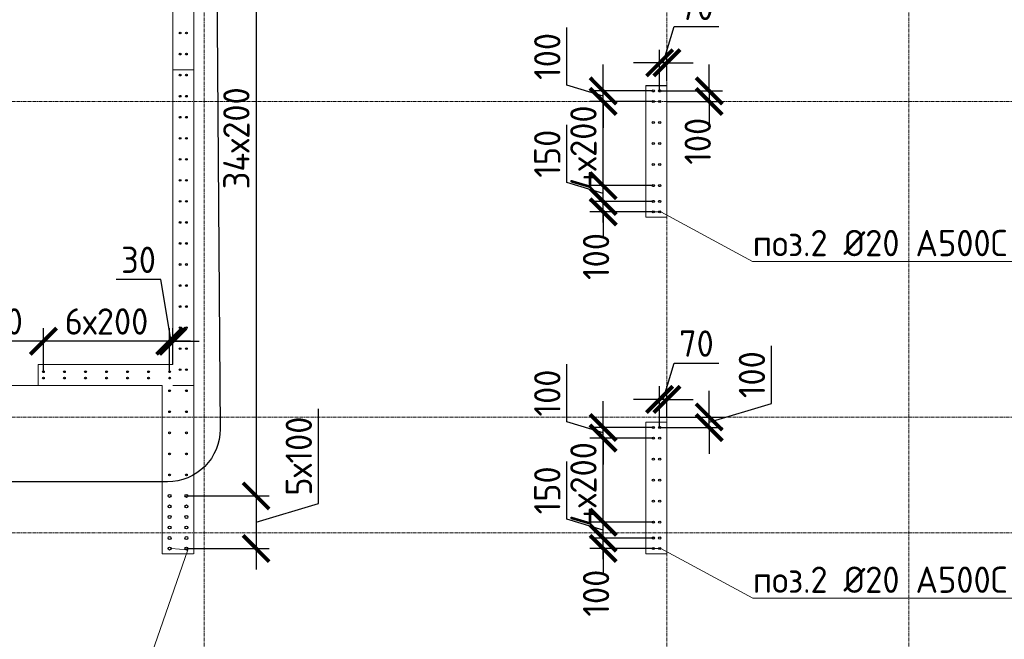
# Model space of a CAD drawing. Header units: millimetres. Extents: x 376598 to 1249954, y -318491 to -22134.
# Tile 418 of 444: x 1221339 to 1230703, y -225300 to -219410. Entities that reach past the tile are written whole.
import ezdxf
from ezdxf import colors
from ezdxf.entities.mleader import LeaderData, LeaderLine
from ezdxf.math import Vec2, Vec3

# ---------------------------------------------------------------- set-up
doc = ezdxf.new("R2010")
doc.units = ezdxf.units.MM
for name, pattern in [('01 Штриховая _4 мм_', [6, 3.5, -2.5]), ('______5', [1100, 800, -100, 100, -100]), ('HIDDEN2', [4.7625, 3.175, -1.5875]), ('осевая', [50.8, 31.75, -6.35, 6.35, -6.35])]:
    doc.linetypes.add(name, pattern=pattern)
for name, color, linetype, lineweight in [('1 Стены', 3, 'Continuous', 30), ('Оси', 40, '______5', 18), ('подоснова', 151, 'Continuous', 5), ('размер', 1, 'Continuous', 25), ('РАЗМЕРЫ', 1, 'Continuous', 9), ('СТЕНЫ', 3, 'Continuous', 30)]:
    doc.layers.add(name, color=color, linetype=linetype, lineweight=lineweight)
doc.styles.add('GOST-2.304_Type-B', font='GOST_Common.ttf')
doc.dimstyles.new('СПДС', dxfattribs={"dimscale": 100, "dimtxt": 2.5, "dimasz": 2.5, "dimexe": 1.25, "dimexo": 0, "dimtad": 1, "dimdec": 0, "dimtxsty": 'GOST-2.304_Type-B', "dimblk": 'ARCHTICK', "dimcen": 2.5, "dimdle": 2, "dimadec": 0, "dimazin": 2, "dimtfac": 0.75, "dimtdec": 0, "dimtmove": 1, "dimatfit": 3, "dimfxl": 1, "dimtolj": 1, "dimarcsym": 1})

# ---------------------------------------------------------------- blocks, each defined once
blk = doc.blocks.new('оси 2.2-2.3')
at = {"layer": 'Оси', "color": 16, "linetype": 'осевая', "lineweight": 0, "transparency": 33554687}
for p, q in [((501554.9, -104267.9), (501554.9, -134893.5)), ((505954.9, -104267.9), (505954.9, -134893.5)), ((508254.9, -104267.9), (508254.9, -134893.5)), ((468076.3, -113595.4), (524372.9, -113595.4)), ((468076.3, -116595.4), (524372.9, -116595.4)), ((468076.3, -117695.4), (524372.9, -117695.4))]:
    blk.add_line(p, q, dxfattribs=at)
blk = doc.blocks.new('стены тп')
at = {"layer": '1 Стены', "color": 252, "linetype": 'HIDDEN2', "lineweight": 0, "true_color": 0x939598}
for p, q in [((889590.4, -196913.8), (889590.4, -187525.6)), ((889390.4, -191475.6), (889390.4, -197125.6)), ((894090.5, -194475.6), (893890.5, -194475.6)), ((893890.5, -194475.6), (893890.5, -195725.6)), ((894090.5, -194595.6), (894090.5, -194475.6)), ((894090.5, -195725.6), (894090.5, -194595.6)), ((893890.5, -195725.6), (894010.5, -195725.6)), ((894010.5, -195725.6), (894090.5, -195725.6)), ((889590.4, -197325.6), (889590.4, -196913.8)), ((888110.6, -197325.6), (888110.6, -197125.6)), ((889390.4, -197125.6), (888110.6, -197125.6)), ((888110.6, -197325.6), (889290.4, -197325.6)), ((889290.4, -197325.6), (889290.4, -198925.6)), ((889390.6, -197325.6), (889390.4, -197325.6)), ((889390.4, -197325.6), (889590.4, -197325.6)), ((889590.4, -197325.6), (889390.6, -197325.6)), ((889590.4, -198925.6), (889590.4, -197325.6)), ((893890.6, -197675.6), (893890.6, -198925.6)), ((894090.6, -197675.6), (893890.6, -197675.6)), ((894090.6, -198925.6), (894090.6, -197675.6)), ((889290.4, -198925.6), (889590.4, -198925.6)), ((893890.6, -198925.6), (894090.6, -198925.6))]:
    blk.add_line(p, q, dxfattribs=at)
blk = doc.blocks.new('_ArchTick')
at = {"color": 0, "linetype": 'ByBlock', "const_width": 0.15}
blk.add_lwpolyline([(-0.5, -0.5), (0.5, 0.5)], dxfattribs=at)
blk = doc.blocks.new('*D3025')
at = {"layer": 'DEFPOINTS', "color": 0, "lineweight": 0, "transparency": 16777216}
for p in [(1227425.3, -219820), (1227494.8, -219998.9), (1227425.3, -220087.2, -360)]:
    blk.add_point(p, dxfattribs=at)
at = {"layer": 'РАЗМЕРЫ', "color": 0, "lineweight": -2, "transparency": 16777216}
for p, q in [((1227460.1, -219820), (1227563.2, -219476.2)), ((1227563.2, -219476.2), (1227987, -219476.2)), ((1227425.3, -220087.2), (1227425.3, -219695)), ((1227494.8, -219998.9), (1227494.8, -219695)), ((1227425.3, -219820), (1227175.3, -219820)), ((1227494.8, -219820), (1227425.3, -219820)), ((1227494.8, -219820), (1227425.3, -219820)), ((1227494.8, -219820), (1227744.8, -219820))]:
    blk.add_line(p, q, dxfattribs=at)
at = {"layer": 'РАЗМЕРЫ', "color": 0, "lineweight": -2, "transparency": 16777216, "xscale": 250, "yscale": 250, "zscale": 250}
blk.add_blockref('_ArchTick', (1227425.3, -219820), dxfattribs=at)
at = {"layer": 'РАЗМЕРЫ', "color": 0, "lineweight": -2, "transparency": 16777216, "xscale": 250, "yscale": 250, "zscale": 250, "rotation": 180}
blk.add_blockref('_ArchTick', (1227494.8, -219820), dxfattribs=at)
at = {"layer": 'РАЗМЕРЫ', "color": 0, "lineweight": 0, "transparency": 16777216, "insert": (1227775.1, -219288.7), "char_height": 250, "attachment_point": 5, "style": 'GOST-2.304_Type-B'}
blk.add_mtext('\\A1;70', dxfattribs=at)
blk = doc.blocks.new('_None')
blk = doc.blocks.new('*D3026')
at = {"layer": 'DEFPOINTS', "color": 0, "lineweight": 0, "transparency": 16777216}
for p in [(1227425.3, -220087.2), (1227494.8, -220187.2), (1227896.5, -220187.2)]:
    blk.add_point(p, dxfattribs=at)
at = {"layer": 'РАЗМЕРЫ', "color": 0, "lineweight": -2, "transparency": 16777216}
for p, q in [((1227896.5, -220087.2), (1227896.5, -219837.2)), ((1227425.3, -220087.2), (1228021.5, -220087.2)), ((1227896.5, -220087.2), (1227896.5, -220187.2)), ((1227494.8, -220187.2), (1228021.5, -220187.2)), ((1227896.5, -220187.2), (1227896.5, -220437.2))]:
    blk.add_line(p, q, dxfattribs=at)
at = {"layer": 'РАЗМЕРЫ', "color": 0, "lineweight": -2, "transparency": 16777216, "xscale": 250, "yscale": 250, "zscale": 250}
for p, rotation in [((1227896.5, -220087.2), 270), ((1227896.5, -220187.2), 90)]:
    blk.add_blockref('_ArchTick', p, dxfattribs=dict(at, rotation=rotation))
at = {"layer": 'РАЗМЕРЫ', "color": 0, "lineweight": 0, "transparency": 16777216, "insert": (1227787.6, -220565.7), "char_height": 250, "attachment_point": 5, "rotation": 90, "style": 'GOST-2.304_Type-B'}
blk.add_mtext('\\A1;100', dxfattribs=at)
blk = doc.blocks.new('*D3027')
at = {"layer": 'DEFPOINTS', "color": 0, "lineweight": 0, "transparency": 16777216}
for p in [(1227425.2, -223187.2, -360), (1227896.4, -223187.2), (1227425.2, -223287.2, -360)]:
    blk.add_point(p, dxfattribs=at)
at = {"layer": 'РАЗМЕРЫ', "color": 0, "lineweight": -2, "transparency": 16777216}
for p, q in [((1228490.1, -223059.1), (1228490.1, -222509.1)), ((1227896.4, -223187.2), (1227896.4, -222937.2)), ((1227896.4, -223237.2), (1228490.1, -223059.1)), ((1227425.2, -223187.2), (1228021.4, -223187.2)), ((1227896.4, -223287.2), (1227896.4, -223187.2)), ((1227896.4, -223287.2), (1227896.4, -223187.2)), ((1227425.2, -223287.2), (1228021.4, -223287.2)), ((1227896.4, -223287.2), (1227896.4, -223537.2))]:
    blk.add_line(p, q, dxfattribs=at)
at = {"layer": 'РАЗМЕРЫ', "color": 0, "lineweight": -2, "transparency": 16777216, "xscale": 250, "yscale": 250, "zscale": 250}
for p, rotation in [((1227896.4, -223187.2), 270), ((1227896.4, -223287.2), 90)]:
    blk.add_blockref('_ArchTick', p, dxfattribs=dict(at, rotation=rotation))
at = {"layer": 'РАЗМЕРЫ', "color": 0, "lineweight": 0, "transparency": 16777216, "insert": (1228302.6, -222784.1), "char_height": 250, "attachment_point": 5, "rotation": 90, "style": 'GOST-2.304_Type-B'}
blk.add_mtext('\\A1;100', dxfattribs=at)
blk = doc.blocks.new('*D3028')
at = {"layer": 'DEFPOINTS', "color": 0, "lineweight": 0, "transparency": 16777216}
for p in [(1227425.2, -223020), (1227494.7, -223198.9), (1227425.2, -223287.2, -360)]:
    blk.add_point(p, dxfattribs=at)
at = {"layer": 'РАЗМЕРЫ', "color": 0, "lineweight": -2, "transparency": 16777216}
for p, q in [((1227460, -223020), (1227563.1, -222676.2)), ((1227563.1, -222676.2), (1227986.9, -222676.2)), ((1227425.2, -223287.2), (1227425.2, -222895)), ((1227494.7, -223198.9), (1227494.7, -222895)), ((1227425.2, -223020), (1227175.2, -223020)), ((1227494.7, -223020), (1227425.2, -223020)), ((1227494.7, -223020), (1227425.2, -223020)), ((1227494.7, -223020), (1227744.7, -223020))]:
    blk.add_line(p, q, dxfattribs=at)
at = {"layer": 'РАЗМЕРЫ', "color": 0, "lineweight": -2, "transparency": 16777216, "xscale": 250, "yscale": 250, "zscale": 250}
blk.add_blockref('_ArchTick', (1227425.2, -223020), dxfattribs=at)
at = {"layer": 'РАЗМЕРЫ', "color": 0, "lineweight": -2, "transparency": 16777216, "xscale": 250, "yscale": 250, "zscale": 250, "rotation": 180}
blk.add_blockref('_ArchTick', (1227494.7, -223020), dxfattribs=at)
at = {"layer": 'РАЗМЕРЫ', "color": 0, "lineweight": 0, "transparency": 16777216, "insert": (1227775, -222488.7), "char_height": 250, "attachment_point": 5, "style": 'GOST-2.304_Type-B'}
blk.add_mtext('\\A1;70', dxfattribs=at)
blk = doc.blocks.new('*D3051')
at = {"layer": 'DEFPOINTS', "color": 0, "lineweight": 0, "transparency": 16777216}
for p in [(1222975.1, -217137.2), (1222925.3, -223937.2, -360), (1223587.4, -223937.2)]:
    blk.add_point(p, dxfattribs=at)
at = {"layer": 'РАЗМЕРЫ', "color": 0, "lineweight": -2, "transparency": 16777216}
for p, q in [((1223587.4, -216937.2), (1223587.4, -224137.2)), ((1222975.1, -217137.2), (1223712.4, -217137.2)), ((1222925.3, -223937.2), (1223712.4, -223937.2))]:
    blk.add_line(p, q, dxfattribs=at)
at = {"layer": 'РАЗМЕРЫ', "color": 0, "lineweight": -2, "transparency": 16777216, "xscale": 250, "yscale": 250, "zscale": 250}
for p, rotation in [((1223587.4, -217137.2), 90), ((1223587.4, -223937.2), 270)]:
    blk.add_blockref('_ArchTick', p, dxfattribs=dict(at, rotation=rotation))
at = {"layer": 'РАЗМЕРЫ', "color": 0, "lineweight": 0, "transparency": 16777216, "insert": (1223399.9, -220537.2), "char_height": 250, "attachment_point": 5, "rotation": 90, "style": 'GOST-2.304_Type-B'}
blk.add_mtext('\\A1;34х200', dxfattribs=at)
blk = doc.blocks.new('*D3052')
at = {"layer": 'DEFPOINTS', "color": 0, "lineweight": 0, "transparency": 16777216}
for p in [(1222925.3, -223937.2, -360), (1222925.3, -224437.2, -360), (1223587.4, -224437.2)]:
    blk.add_point(p, dxfattribs=at)
at = {"layer": 'РАЗМЕРЫ', "color": 0, "lineweight": -2, "transparency": 16777216}
for p, q in [((1224181.1, -224009), (1224181.1, -223109)), ((1223587.4, -223737.2), (1223587.4, -224637.2)), ((1222925.3, -223937.2), (1223712.4, -223937.2)), ((1223587.4, -224187.2), (1224181.1, -224009)), ((1222925.3, -224437.2), (1223712.4, -224437.2))]:
    blk.add_line(p, q, dxfattribs=at)
at = {"layer": 'РАЗМЕРЫ', "color": 0, "lineweight": -2, "transparency": 16777216, "xscale": 250, "yscale": 250, "zscale": 250}
for p, rotation in [((1223587.4, -223937.2), 90), ((1223587.4, -224437.2), 270)]:
    blk.add_blockref('_ArchTick', p, dxfattribs=dict(at, rotation=rotation))
at = {"layer": 'РАЗМЕРЫ', "color": 0, "lineweight": 0, "transparency": 16777216, "insert": (1223993.6, -223559), "char_height": 250, "attachment_point": 5, "rotation": 90, "style": 'GOST-2.304_Type-B'}
blk.add_mtext('\\A1;5х100', dxfattribs=at)
blk = doc.blocks.new('*D3319')
at = {"layer": 'DEFPOINTS', "color": 0, "lineweight": 0, "transparency": 16777216}
for p in [(1222765, -222466.1), (1222795, -222687.2, -360), (1222765, -222764.8, -560)]:
    blk.add_point(p, dxfattribs=at)
at = {"layer": 'РАЗМЕРЫ', "color": 0, "lineweight": -2, "transparency": 16777216}
for p, q in [((1222682.2, -221880.4), (1222257.2, -221880.4)), ((1222780, -222466.1), (1222682.2, -221880.4)), ((1222765, -222764.8), (1222765, -222341.1)), ((1222795, -222687.2), (1222795, -222341.1)), ((1222765, -222466.1), (1222515, -222466.1)), ((1222795, -222466.1), (1222765, -222466.1)), ((1222795, -222466.1), (1222765, -222466.1)), ((1222795, -222466.1), (1223045, -222466.1))]:
    blk.add_line(p, q, dxfattribs=at)
at = {"layer": 'РАЗМЕРЫ', "color": 0, "lineweight": -2, "transparency": 16777216, "xscale": 250, "yscale": 250, "zscale": 250}
blk.add_blockref('_ArchTick', (1222765, -222466.1), dxfattribs=at)
at = {"layer": 'РАЗМЕРЫ', "color": 0, "lineweight": -2, "transparency": 16777216, "xscale": 250, "yscale": 250, "zscale": 250, "rotation": 180}
blk.add_blockref('_ArchTick', (1222795, -222466.1), dxfattribs=at)
at = {"layer": 'РАЗМЕРЫ', "color": 0, "lineweight": 0, "transparency": 16777216, "insert": (1222469.7, -221692.9), "char_height": 250, "attachment_point": 5, "style": 'GOST-2.304_Type-B'}
blk.add_mtext('\\A1;30', dxfattribs=at)
blk = doc.blocks.new('*D3320')
at = {"layer": 'DEFPOINTS', "color": 0, "lineweight": 0, "transparency": 16777216}
for p in [(1221565, -222466.1), (1221565, -222756.8, -360), (1222765, -222764.8, -560)]:
    blk.add_point(p, dxfattribs=at)
at = {"layer": 'РАЗМЕРЫ', "color": 0, "lineweight": -2, "transparency": 16777216}
for p, q in [((1221565, -222756.8), (1221565, -222341.1)), ((1222765, -222764.8), (1222765, -222341.1)), ((1222965, -222466.1), (1221365, -222466.1))]:
    blk.add_line(p, q, dxfattribs=at)
at = {"layer": 'РАЗМЕРЫ', "color": 0, "lineweight": -2, "transparency": 16777216, "xscale": 250, "yscale": 250, "zscale": 250, "rotation": 180}
blk.add_blockref('_ArchTick', (1221565, -222466.1), dxfattribs=at)
at = {"layer": 'РАЗМЕРЫ', "color": 0, "lineweight": -2, "transparency": 16777216, "xscale": 250, "yscale": 250, "zscale": 250}
blk.add_blockref('_ArchTick', (1222765, -222466.1), dxfattribs=at)
at = {"layer": 'РАЗМЕРЫ', "color": 0, "lineweight": 0, "transparency": 16777216, "insert": (1222165, -222278.6), "char_height": 250, "attachment_point": 5, "style": 'GOST-2.304_Type-B'}
blk.add_mtext('\\A1;6х200', dxfattribs=at)
blk = doc.blocks.new('*D3321')
at = {"layer": 'DEFPOINTS', "color": 0, "lineweight": 0, "transparency": 16777216}
for p in [(1220565, -222466.1), (1221565, -222619.5), (1220565, -222756.8, -360)]:
    blk.add_point(p, dxfattribs=at)
at = {"layer": 'РАЗМЕРЫ', "color": 0, "lineweight": -2, "transparency": 16777216}
for p, q in [((1220565, -222756.8), (1220565, -222341.1)), ((1221565, -222619.5), (1221565, -222341.1)), ((1221765, -222466.1), (1220365, -222466.1))]:
    blk.add_line(p, q, dxfattribs=at)
at = {"layer": 'РАЗМЕРЫ', "color": 0, "lineweight": -2, "transparency": 16777216, "xscale": 250, "yscale": 250, "zscale": 250, "rotation": 180}
blk.add_blockref('_ArchTick', (1220565, -222466.1), dxfattribs=at)
at = {"layer": 'РАЗМЕРЫ', "color": 0, "lineweight": -2, "transparency": 16777216, "xscale": 250, "yscale": 250, "zscale": 250}
blk.add_blockref('_ArchTick', (1221565, -222466.1), dxfattribs=at)
at = {"layer": 'РАЗМЕРЫ', "color": 0, "lineweight": 0, "transparency": 16777216, "insert": (1221065, -222278.6), "char_height": 250, "attachment_point": 5, "style": 'GOST-2.304_Type-B'}
blk.add_mtext('\\A1;1000', dxfattribs=at)
blk = doc.blocks.new('*D3042')
at = {"layer": 'DEFPOINTS', "color": 0, "lineweight": 0, "transparency": 16777216}
for p in [(1226887.8, -221137.2), (1227365.1, -221137.2), (1227365.1, -221237.2)]:
    blk.add_point(p, dxfattribs=at)
at = {"layer": 'РАЗМЕРЫ', "color": 0, "lineweight": -2, "transparency": 16777216}
for p, q in [((1226887.8, -221137.2), (1226887.8, -220887.2)), ((1227365.1, -221137.2), (1226762.8, -221137.2)), ((1226887.8, -221237.2), (1226887.8, -221137.2)), ((1227365.1, -221237.2), (1226762.8, -221237.2)), ((1226887.8, -221237.2), (1226887.8, -221487.2))]:
    blk.add_line(p, q, dxfattribs=at)
at = {"layer": 'РАЗМЕРЫ', "color": 0, "lineweight": -2, "transparency": 16777216, "xscale": 250, "yscale": 250, "zscale": 250}
for p, rotation in [((1226887.8, -221137.2), 270), ((1226887.8, -221237.2), 90)]:
    blk.add_blockref('_ArchTick', p, dxfattribs=dict(at, rotation=rotation))
at = {"layer": 'РАЗМЕРЫ', "color": 0, "lineweight": 0, "transparency": 16777216, "insert": (1226820.5, -221661.1), "char_height": 250, "attachment_point": 5, "rotation": 90, "style": 'GOST-2.304_Type-B'}
blk.add_mtext('\\A1;100', dxfattribs=at)
blk = doc.blocks.new('*D3043')
at = {"layer": 'DEFPOINTS', "color": 0, "lineweight": 0, "transparency": 16777216}
for p in [(1226887.8, -220987.2), (1227365.1, -220987.2), (1227365.1, -221137.2)]:
    blk.add_point(p, dxfattribs=at)
at = {"layer": 'РАЗМЕРЫ', "color": 0, "lineweight": -2, "transparency": 16777216}
for p, q in [((1226544, -220959), (1226544, -220409)), ((1226887.8, -221337.2), (1226887.8, -220787.2)), ((1226887.8, -221062.2), (1226544, -220959)), ((1227365.1, -220987.2), (1226762.8, -220987.2)), ((1227365.1, -221137.2), (1226762.8, -221137.2))]:
    blk.add_line(p, q, dxfattribs=at)
at = {"layer": 'РАЗМЕРЫ', "color": 0, "lineweight": -2, "transparency": 16777216, "xscale": 250, "yscale": 250, "zscale": 250}
for p, rotation in [((1226887.8, -220987.2), 90), ((1226887.8, -221137.2), 270)]:
    blk.add_blockref('_ArchTick', p, dxfattribs=dict(at, rotation=rotation))
at = {"layer": 'РАЗМЕРЫ', "color": 0, "lineweight": 0, "transparency": 16777216, "insert": (1226356.5, -220684), "char_height": 250, "attachment_point": 5, "rotation": 90, "style": 'GOST-2.304_Type-B'}
blk.add_mtext('\\A1;150', dxfattribs=at)
blk = doc.blocks.new('*D3044')
at = {"layer": 'DEFPOINTS', "color": 0, "lineweight": 0, "transparency": 16777216}
for p in [(1226887.8, -220187.2), (1227365.1, -220187.2), (1227365.1, -220987.2)]:
    blk.add_point(p, dxfattribs=at)
at = {"layer": 'РАЗМЕРЫ', "color": 0, "lineweight": -2, "transparency": 16777216}
for p, q in [((1226887.8, -221187.2), (1226887.8, -219987.2)), ((1227365.1, -220187.2), (1226762.8, -220187.2)), ((1227365.1, -220987.2), (1226762.8, -220987.2))]:
    blk.add_line(p, q, dxfattribs=at)
at = {"layer": 'РАЗМЕРЫ', "color": 0, "lineweight": -2, "transparency": 16777216, "xscale": 250, "yscale": 250, "zscale": 250}
for p, rotation in [((1226887.8, -220187.2), 90), ((1226887.8, -220987.2), 270)]:
    blk.add_blockref('_ArchTick', p, dxfattribs=dict(at, rotation=rotation))
at = {"layer": 'РАЗМЕРЫ', "color": 0, "lineweight": 0, "transparency": 16777216, "insert": (1226700.3, -220626.1), "char_height": 250, "attachment_point": 5, "rotation": 90, "style": 'GOST-2.304_Type-B'}
blk.add_mtext('\\A1;4х200', dxfattribs=at)
blk = doc.blocks.new('*D3045')
at = {"layer": 'DEFPOINTS', "color": 0, "lineweight": 0, "transparency": 16777216}
for p in [(1226887.8, -220087.2), (1227365.1, -220087.2), (1227365.1, -220187.2)]:
    blk.add_point(p, dxfattribs=at)
at = {"layer": 'РАЗМЕРЫ', "color": 0, "lineweight": -2, "transparency": 16777216}
for p, q in [((1226544, -220034), (1226544, -219484)), ((1226887.8, -220087.2), (1226887.8, -219837.2)), ((1226887.8, -220137.2), (1226544, -220034)), ((1227365.1, -220087.2), (1226762.8, -220087.2)), ((1226887.8, -220187.2), (1226887.8, -220087.2)), ((1226887.8, -220187.2), (1226887.8, -220087.2)), ((1227365.1, -220187.2), (1226762.8, -220187.2)), ((1226887.8, -220187.2), (1226887.8, -220437.2))]:
    blk.add_line(p, q, dxfattribs=at)
at = {"layer": 'РАЗМЕРЫ', "color": 0, "lineweight": -2, "transparency": 16777216, "xscale": 250, "yscale": 250, "zscale": 250}
for p, rotation in [((1226887.8, -220087.2), 270), ((1226887.8, -220187.2), 90)]:
    blk.add_blockref('_ArchTick', p, dxfattribs=dict(at, rotation=rotation))
at = {"layer": 'РАЗМЕРЫ', "color": 0, "lineweight": 0, "transparency": 16777216, "insert": (1226356.5, -219759), "char_height": 250, "attachment_point": 5, "rotation": 90, "style": 'GOST-2.304_Type-B'}
blk.add_mtext('\\A1;100', dxfattribs=at)
blk = doc.blocks.new('*D3046')
at = {"layer": 'DEFPOINTS', "color": 0, "lineweight": 0, "transparency": 16777216}
for p in [(1226887.8, -224337.2), (1227365.2, -224337.2), (1227365.2, -224437.2)]:
    blk.add_point(p, dxfattribs=at)
at = {"layer": 'РАЗМЕРЫ', "color": 0, "lineweight": -2, "transparency": 16777216}
for p, q in [((1226887.8, -224337.2), (1226887.8, -224087.2)), ((1227365.2, -224337.2), (1226762.8, -224337.2)), ((1226887.8, -224437.2), (1226887.8, -224337.2)), ((1227365.2, -224437.2), (1226762.8, -224437.2)), ((1226887.8, -224437.2), (1226887.8, -224687.2))]:
    blk.add_line(p, q, dxfattribs=at)
at = {"layer": 'РАЗМЕРЫ', "color": 0, "lineweight": -2, "transparency": 16777216, "xscale": 250, "yscale": 250, "zscale": 250}
for p, rotation in [((1226887.8, -224337.2), 270), ((1226887.8, -224437.2), 90)]:
    blk.add_blockref('_ArchTick', p, dxfattribs=dict(at, rotation=rotation))
at = {"layer": 'РАЗМЕРЫ', "color": 0, "lineweight": 0, "transparency": 16777216, "insert": (1226820.5, -224861.1), "char_height": 250, "attachment_point": 5, "rotation": 90, "style": 'GOST-2.304_Type-B'}
blk.add_mtext('\\A1;100', dxfattribs=at)
blk = doc.blocks.new('*D3047')
at = {"layer": 'DEFPOINTS', "color": 0, "lineweight": 0, "transparency": 16777216}
for p in [(1226887.8, -224187.2), (1227365.2, -224187.2), (1227365.2, -224337.2)]:
    blk.add_point(p, dxfattribs=at)
at = {"layer": 'РАЗМЕРЫ', "color": 0, "lineweight": -2, "transparency": 16777216}
for p, q in [((1226544.1, -224159), (1226544.1, -223609)), ((1226887.8, -224537.2), (1226887.8, -223987.2)), ((1226887.8, -224262.2), (1226544.1, -224159)), ((1227365.2, -224187.2), (1226762.8, -224187.2)), ((1227365.2, -224337.2), (1226762.8, -224337.2))]:
    blk.add_line(p, q, dxfattribs=at)
at = {"layer": 'РАЗМЕРЫ', "color": 0, "lineweight": -2, "transparency": 16777216, "xscale": 250, "yscale": 250, "zscale": 250}
for p, rotation in [((1226887.8, -224187.2), 90), ((1226887.8, -224337.2), 270)]:
    blk.add_blockref('_ArchTick', p, dxfattribs=dict(at, rotation=rotation))
at = {"layer": 'РАЗМЕРЫ', "color": 0, "lineweight": 0, "transparency": 16777216, "insert": (1226356.6, -223884), "char_height": 250, "attachment_point": 5, "rotation": 90, "style": 'GOST-2.304_Type-B'}
blk.add_mtext('\\A1;150', dxfattribs=at)
blk = doc.blocks.new('*D3048')
at = {"layer": 'DEFPOINTS', "color": 0, "lineweight": 0, "transparency": 16777216}
for p in [(1226887.8, -223387.2), (1227365.2, -223387.2), (1227365.2, -224187.2)]:
    blk.add_point(p, dxfattribs=at)
at = {"layer": 'РАЗМЕРЫ', "color": 0, "lineweight": -2, "transparency": 16777216}
for p, q in [((1226887.8, -224387.2), (1226887.8, -223187.2)), ((1227365.2, -223387.2), (1226762.8, -223387.2)), ((1227365.2, -224187.2), (1226762.8, -224187.2))]:
    blk.add_line(p, q, dxfattribs=at)
at = {"layer": 'РАЗМЕРЫ', "color": 0, "lineweight": -2, "transparency": 16777216, "xscale": 250, "yscale": 250, "zscale": 250}
for p, rotation in [((1226887.8, -223387.2), 90), ((1226887.8, -224187.2), 270)]:
    blk.add_blockref('_ArchTick', p, dxfattribs=dict(at, rotation=rotation))
at = {"layer": 'РАЗМЕРЫ', "color": 0, "lineweight": 0, "transparency": 16777216, "insert": (1226700.3, -223826.1), "char_height": 250, "attachment_point": 5, "rotation": 90, "style": 'GOST-2.304_Type-B'}
blk.add_mtext('\\A1;4х200', dxfattribs=at)
blk = doc.blocks.new('*D3049')
at = {"layer": 'DEFPOINTS', "color": 0, "lineweight": 0, "transparency": 16777216}
for p in [(1226887.8, -223287.2), (1227365.2, -223287.2), (1227365.2, -223387.2)]:
    blk.add_point(p, dxfattribs=at)
at = {"layer": 'РАЗМЕРЫ', "color": 0, "lineweight": -2, "transparency": 16777216}
for p, q in [((1226544.1, -223234), (1226544.1, -222684)), ((1226887.8, -223287.2), (1226887.8, -223037.2)), ((1226887.8, -223337.2), (1226544.1, -223234)), ((1227365.2, -223287.2), (1226762.8, -223287.2)), ((1226887.8, -223387.2), (1226887.8, -223287.2)), ((1226887.8, -223387.2), (1226887.8, -223287.2)), ((1227365.2, -223387.2), (1226762.8, -223387.2)), ((1226887.8, -223387.2), (1226887.8, -223637.2))]:
    blk.add_line(p, q, dxfattribs=at)
at = {"layer": 'РАЗМЕРЫ', "color": 0, "lineweight": -2, "transparency": 16777216, "xscale": 250, "yscale": 250, "zscale": 250}
for p, rotation in [((1226887.8, -223287.2), 270), ((1226887.8, -223387.2), 90)]:
    blk.add_blockref('_ArchTick', p, dxfattribs=dict(at, rotation=rotation))
at = {"layer": 'РАЗМЕРЫ', "color": 0, "lineweight": 0, "transparency": 16777216, "insert": (1226356.6, -222959), "char_height": 250, "attachment_point": 5, "rotation": 90, "style": 'GOST-2.304_Type-B'}
blk.add_mtext('\\A1;100', dxfattribs=at)
blk = doc.blocks.new('стены  тп')
at = {"layer": 'СТЕНЫ', "color": 251, "linetype": '01 Штриховая _4 мм_', "lineweight": 0, "true_color": 0x636466}
for p, q in [((569712.1, -326013.9, 3100), (569712.1, -316625.7, 3100)), ((569512.1, -320575.7, 3100), (569512.1, -326225.7, 3100)), ((574212.3, -323575.7, 3100), (574012.3, -323575.7, 3100)), ((574012.3, -323575.7, 3100), (574012.3, -324825.7, 3100)), ((574212.3, -323695.7, 3100), (574212.3, -323575.7, 3100)), ((574212.3, -324825.7, 3100), (574212.3, -323695.7, 3100)), ((574012.3, -324825.7, 3100), (574132.3, -324825.7, 3100)), ((574132.3, -324825.7, 3100), (574212.3, -324825.7, 3100)), ((569712.1, -326425.7, 3100), (569712.1, -326013.9, 3100)), ((568232.3, -326425.7, 3100), (568232.3, -326225.7, 3100)), ((569512.1, -326225.7, 3100), (568232.3, -326225.7, 3100)), ((568232.3, -326425.7, 3100), (569412.1, -326425.7, 3100)), ((569412.1, -326425.7, 3100), (569412.1, -328025.7, 3100)), ((569712.1, -328025.7, 3100), (569712.1, -326425.7, 3100)), ((574012.3, -326775.7, 3100), (574012.3, -328025.7, 3100)), ((574212.3, -326775.7, 3100), (574012.3, -326775.7, 3100)), ((574212.3, -328025.7, 3100), (574212.3, -326775.7, 3100)), ((569412.1, -328025.7, 3100), (569712.1, -328025.7, 3100)), ((574012.3, -328025.7, 3100), (574212.3, -328025.7, 3100))]:
    blk.add_line(p, q, dxfattribs=at)

msp = doc.modelspace()

# ---------------------------------------------------------------- linework, layer by layer
at = {"layer": '1 Стены', "color": 252, "lineweight": 0, "true_color": 0x939598}
for p, q in [((1222995, -216837.2, -200), (1222995, -224487.2, -200)), ((1227495, -220037.2), (1227294.9, -220037.2)), ((1227295, -220037.2), (1227495, -220037.2)), ((1227494.9, -221287.2), (1227494.9, -220037.2)), ((1227495, -220037.2), (1227495, -221287.2)), ((1227294.9, -221287.2), (1227494.9, -221287.2)), ((1227495, -221287.2), (1227295, -221287.2)), ((1227495, -221287.2), (1227295, -221287.2)), ((1227494.9, -223237.2), (1227294.7, -223237.2)), ((1227294.7, -223237.2), (1227294.7, -224487.2)), ((1227294.9, -223237.2), (1227494.9, -223237.2)), ((1227294.9, -224487.2), (1227294.9, -223237.2)), ((1227294.9, -224487.2), (1227294.9, -223237.2)), ((1227494.7, -224487.2), (1227494.7, -223237.2)), ((1227494.9, -223237.2), (1227494.9, -224487.2)), ((1227294.7, -224487.2), (1227494.7, -224487.2)), ((1227494.9, -224487.2), (1227294.9, -224487.2)), ((1227494.9, -224487.2), (1227294.9, -224487.2))]:
    msp.add_line(p, q, dxfattribs=at)
at = {"layer": '1 Стены', "color": 4, "lineweight": 0}
msp.add_line((1222695, -222887.2, -200), (1220195, -222887.2, -200), dxfattribs=at)
at = {"layer": 'размер', "lineweight": 30}
msp.add_lwpolyline([(1215941.4, -211168.3), (1222668.5, -211168.3, -0.264007), (1223160.6, -211775.8), (1223246, -223302.8, -0.414214), (1222746, -223802.8), (1216019, -223802.8, -0.414214), (1215519, -223302.8), (1215519, -211424.1, -0.178364)], format="xyb", close=True, dxfattribs=at)
at = {"layer": 'РАЗМЕРЫ', "color": 4, "lineweight": 0, "elevation": 160}
msp.add_lwpolyline([(1222994.8, -219887.2), (1222794.8, -219887.2), (1222794.8, -218537.2), (1222994.8, -218537.2)], close=True, dxfattribs=at)
at = {"layer": 'РАЗМЕРЫ', "color": 4, "linetype": 'Continuous', "lineweight": 30}
for centre in [(1222865, -219537.2, -200), (1222925.3, -219537.2, -200), (1222865, -219737.2, -200), (1222925.3, -219737.2, -200), (1222865, -219937.2, -200), (1222925.3, -219937.2, -200), (1222865, -220137.2, -200), (1222925.3, -220137.2, -200), (1222865, -220337.2, -200), (1222925.3, -220337.2, -200), (1222865, -220537.2, -200), (1222925.3, -220537.2, -200), (1222865, -220737.2, -200), (1222925.3, -220737.2, -200), (1222865, -220937.2, -200), (1222925.3, -220937.2, -200), (1222865, -221137.2, -200), (1222925.3, -221137.2, -200), (1222865, -221337.2, -200), (1222925.3, -221337.2, -200), (1222865, -221537.2, -200), (1222925.3, -221537.2, -200), (1222865, -221737.2, -200), (1222925.3, -221737.2, -200), (1222865, -221937.2, -200), (1222925.3, -221937.2, -200), (1222865, -222137.2, -200), (1222925.3, -222137.2, -200), (1222865, -222337.2, -200), (1222925.3, -222337.2, -200), (1222865, -222537.2, -200), (1222925.3, -222537.2, -200), (1221565, -222756.8, -200), (1221765, -222756.8, -400), (1221965, -222756.8, -400), (1222165, -222756.8, -400), (1222365, -222756.8, -400), (1222565, -222756.8, -400), (1222765, -222756.8, -400), (1222865, -222737.2, -200), (1222925.3, -222737.2, -200), (1221565, -222817.2, -200), (1221765, -222817.2, -400), (1221965, -222817.2, -400), (1222165, -222817.2, -400), (1222365, -222817.2, -400), (1222565, -222817.2, -400), (1222765, -222817.2, -400), (1222764.6, -222937.2, -200), (1222925.3, -222937.2, -200), (1222764.6, -223137.2, -200), (1222925.3, -223137.2, -200), (1222764.6, -223337.2, -200), (1222925.3, -223337.2, -200), (1222764.6, -223537.2, -200), (1222925.3, -223537.2, -200), (1222764.6, -223737.2, -200), (1222925.3, -223737.2, -200)]:
    msp.add_circle(centre, 8, dxfattribs=at)
at = {"layer": 'РАЗМЕРЫ', "color": 6, "linetype": 'Continuous', "lineweight": 30}
for centre in [(1227365.1, -220087.2), (1227425.5, -220087.2), (1227365.1, -220187.2), (1227425.5, -220187.2), (1227365.1, -220387.2), (1227425.5, -220387.2), (1227365.1, -220587.2), (1227425.5, -220587.2), (1227365.1, -220787.2), (1227425.5, -220787.2), (1227365.1, -220987.2), (1227425.5, -220987.2), (1227365.1, -221137.2), (1227425.5, -221137.2), (1227365.1, -221237.2), (1227425.5, -221237.2), (1227365.2, -223287.2), (1227425.5, -223287.2), (1227365.2, -223387.2), (1227425.5, -223387.2), (1227365.2, -223587.2), (1227425.5, -223587.2), (1227365.2, -223787.2), (1227425.5, -223787.2), (1227365.2, -223987.2), (1227425.5, -223987.2), (1227365.2, -224187.2), (1227425.5, -224187.2), (1227365.2, -224337.2), (1227425.5, -224337.2), (1227365.2, -224437.2), (1227425.5, -224437.2)]:
    msp.add_circle(centre, 10, dxfattribs=at)
at = {"layer": 'РАЗМЕРЫ', "color": 5, "linetype": 'Continuous', "lineweight": 30}
for centre in [(1222764.6, -223937.2, -200), (1222925.3, -223937.2, -200), (1222764.6, -224037.2, -200), (1222925.3, -224037.2, -200), (1222764.6, -224137.2, -200), (1222925.3, -224137.2, -200), (1222764.6, -224237.2, -200), (1222925.3, -224237.2, -200), (1222764.6, -224337.2, -200), (1222925.3, -224337.2, -200), (1222764.6, -224437.2, -200), (1222925.3, -224437.2, -200)]:
    msp.add_circle(centre, 14, dxfattribs=at)

# ---------------------------------------------------------------- block references
at = {"layer": 'РАЗМЕРЫ', "color": 1}
for name, p in [('оси 2.2-2.3', (721540.1, -106591.8)), ('стены тп', (333404.4, -25561.5))]:
    msp.add_blockref(name, p, dxfattribs=at)
at = {"layer": 'РАЗМЕРЫ'}
msp.add_blockref('стены  тп', (653282.7, 103538.6, -3100), dxfattribs=at)

# ---------------------------------------------------------------- dimensions: what is measured, and where the dimension line sits
at = {"layer": 'РАЗМЕРЫ', "lineweight": 0}
for base, p1, p2, text, picture, middle in [((1223587.4, -223937.2, -200), (1222975.1, -217137.2, -200), (1222925.3, -223937.2, -560), '34х200', '*D3051', (1223399.9, -220537.2, -200)), ((1223587.4, -224437.2, -200), (1222925.3, -223937.2, -560), (1222925.3, -224437.2, -560), '5х100', '*D3052', (1223993.6, -223946.5, -200))]:
    dim = msp.add_linear_dim(base=base, p1=p1, p2=p2, angle=90, text=text, dimstyle='СПДС', dxfattribs=at)
    dim.commit()
    dim.dimension.update_dxf_attribs({"geometry": picture, "text_midpoint": middle})
for base, p1, p2, picture, middle in [((1227425.2975, -219819.9611, 360), (1227494.8034, -219998.8836, 360), (1227425.2975, -220087.1685), '*D3025', (1227625.6755, -219288.7111, 360)), ((1227425.2083, -223019.9794, 360), (1227494.7142, -223198.9019, 360), (1227425.2083, -223287.1867), '*D3028', (1227625.5862, -222488.7294, 360))]:
    dim = msp.add_linear_dim(base=base, p1=p1, p2=p2, dimstyle='СПДС', dxfattribs=at)
    dim.commit()
    dim.dimension.update_dxf_attribs({"geometry": picture, "text_midpoint": middle})
at = {"layer": 'РАЗМЕРЫ', "color": 1, "lineweight": 0}
for base, p1, p2, picture, middle in [((1226887.8, -220087.2), (1227365.1, -220187.2), (1227365.1, -220087.2), '*D3045', (1226356.5, -219971.5)), ((1226887.8, -220987.2), (1227365.1, -221137.2), (1227365.1, -220987.2), '*D3043', (1226356.5, -220896.5)), ((1226887.8, -223287.2), (1227365.2, -223387.2), (1227365.2, -223287.2), '*D3049', (1226356.6, -223171.5)), ((1226887.8, -224187.2), (1227365.2, -224337.2), (1227365.2, -224187.2), '*D3047', (1226356.6, -224096.5))]:
    dim = msp.add_linear_dim(base=base, p1=p1, p2=p2, angle=270, dimstyle='СПДС', dxfattribs=at)
    dim.commit()
    dim.dimension.update_dxf_attribs({"geometry": picture, "text_midpoint": middle})
at = {"layer": 'РАЗМЕРЫ', "lineweight": 0}
dim = msp.add_linear_dim(base=(1227896.5, -220187.2), p1=(1227425.3, -220087.2), p2=(1227494.8, -220187.2), angle=90, dimstyle='СПДС', dxfattribs=at)
dim.commit()
dim.dimension.update_dxf_attribs({"geometry": '*D3026', "text_midpoint": (1227975.1, -220565.7), "dimtype": 160})
at = {"layer": 'РАЗМЕРЫ', "color": 1, "lineweight": 0}
for base, p1, p2, picture, middle in [((1226887.8, -220187.2), (1227365.1, -220987.2), (1227365.1, -220187.2), '*D3044', (1226887.8, -220626.1)), ((1226887.8, -223387.2), (1227365.2, -224187.2), (1227365.2, -223387.2), '*D3048', (1226887.8, -223826.1))]:
    dim = msp.add_linear_dim(base=base, p1=p1, p2=p2, angle=270, text='4х200', dimstyle='СПДС', dxfattribs=at)
    dim.commit()
    dim.dimension.update_dxf_attribs({"geometry": picture, "text_midpoint": middle, "dimtype": 160})
for base, p1, p2, picture, middle in [((1226887.8, -221137.2), (1227365.1, -221237.2), (1227365.1, -221137.2), '*D3042', (1227008, -221661.1)), ((1226887.8, -224337.2), (1227365.2, -224437.2), (1227365.2, -224337.2), '*D3046', (1227008, -224861.1))]:
    dim = msp.add_linear_dim(base=base, p1=p1, p2=p2, angle=270, dimstyle='СПДС', dxfattribs=at)
    dim.commit()
    dim.dimension.update_dxf_attribs({"geometry": picture, "text_midpoint": middle, "dimtype": 160})
at = {"layer": 'РАЗМЕРЫ', "lineweight": 0}
dim = msp.add_linear_dim(base=(1222765, -222466.1, 160), p1=(1222795, -222687.2, -200), p2=(1222765, -222764.8, -400), dimstyle='СПДС', dxfattribs=at)
dim.commit()
dim.dimension.update_dxf_attribs({"geometry": '*D3319', "text_midpoint": (1222619.7, -221880.4, 160), "dimtype": 160})
at = {"layer": 'РАЗМЕРЫ', "color": 4, "lineweight": 0}
dim = msp.add_linear_dim(base=(1220565, -222466.1, 160), p1=(1221565, -222619.5, 160), p2=(1220565, -222756.8, -200), dimstyle='СПДС', dxfattribs=at)
dim.commit()
dim.dimension.update_dxf_attribs({"geometry": '*D3321', "text_midpoint": (1221065, -222278.6, 160)})
dim = msp.add_linear_dim(base=(1221565, -222466.1, 160), p1=(1222765, -222764.8, -400), p2=(1221565, -222756.8, -200), text='6х200', dimstyle='СПДС', dxfattribs=at)
dim.commit()
dim.dimension.update_dxf_attribs({"geometry": '*D3320', "text_midpoint": (1222165, -222278.6, 160)})
at = {"layer": 'РАЗМЕРЫ', "lineweight": 0}
dim = msp.add_linear_dim(base=(1227896.4, -223187.2, 360), p1=(1227425.2, -223287.2), p2=(1227425.2, -223187.2), angle=90, dimstyle='СПДС', dxfattribs=at)
dim.commit()
dim.dimension.update_dxf_attribs({"geometry": '*D3027', "text_midpoint": (1228302.6, -222996.6, 360)})

# ---------------------------------------------------------------- leaders
at = {"layer": 'подоснова', "color": 4, "ltscale": 0.3}
ml = msp.add_multileader_mtext('Standard', dxfattribs=at)
ml.set_content('{\\C2;поз.2 %%C20 А500С }', color=4, style='GOST-2.304_Type-B')
ml.set_leader_properties(color=256, linetype='ByLayer', lineweight=15)
ml.set_arrow_properties(name='NONE')
ml.build(insert=Vec2(0, 0))
ml.multileader.update_dxf_attribs({"text_left_attachment_type": 6, "text_right_attachment_type": 6, "dogleg_length": 0.1, "arrow_head_size": 18})
ctx = ml.context
ctx.base_point, ctx.char_height, ctx.arrow_head_size, ctx.landing_gap_size, ctx.plane_origin = Vec3(1228309.8, -221708.4, 360), 250, 18, 20, Vec3(1232611.5, -221981.9, 360)
ctx.left_attachment, ctx.right_attachment, ctx.text_align_type = 6, 6, 1
notes = []
notes.append((ctx, [(1, (1, 1, 0), (1228309.7, -221708.4, 360), (1, 0), 0.1, [(1, [(1227365, -221237.2, 360), (1227437.8, -221236.6, 360)], 0, [])])]))
ctx.mtext.insert, ctx.mtext.width, ctx.mtext.alignment, ctx.mtext.flow_direction = Vec3(1229521.7, -221408.4, 360), 4075.871, 2, 5
ml = msp.add_multileader_mtext('Standard', dxfattribs=at)
ml.set_content('{\\C2;поз.4 %%C28 А500С }', color=4, style='GOST-2.304_Type-B')
ml.set_leader_properties(color=256, linetype='ByLayer', lineweight=15)
ml.set_arrow_properties(name='NONE')
ml.build(insert=Vec2(0, 0))
ml.multileader.update_dxf_attribs({"text_left_attachment_type": 6, "text_right_attachment_type": 6, "dogleg_length": 0.1, "arrow_head_size": 18})
ctx = ml.context
ctx.base_point, ctx.char_height, ctx.arrow_head_size, ctx.landing_gap_size, ctx.plane_origin = Vec3(1220022.2, -225794.4, 160), 250, 18, 20, Vec3(1228111.5, -225194.4, 160)
ctx.left_attachment, ctx.right_attachment, ctx.text_align_type = 6, 6, 1
notes.append((ctx, [(0, (1, 1, 0), (1222471, -225794.4, 160), (-1, 0), 0.1, [(1, [(1222778.6, -224437.2, 160), (1222937.8, -224449.1, 160)], 0, [])])]))
ctx.mtext.insert, ctx.mtext.width, ctx.mtext.alignment, ctx.mtext.flow_direction = Vec3(1221246.6, -225494.4, 160), 4075.871, 2, 5
ml = msp.add_multileader_mtext('Standard', dxfattribs=at)
ml.set_content('{\\C2;поз.2 %%C20 А500С }', color=4, style='GOST-2.304_Type-B')
ml.set_leader_properties(color=256, linetype='ByLayer', lineweight=15)
ml.set_arrow_properties(name='NONE')
ml.build(insert=Vec2(0, 0))
ml.multileader.update_dxf_attribs({"text_left_attachment_type": 6, "text_right_attachment_type": 6, "dogleg_length": 0.1, "arrow_head_size": 18})
ctx = ml.context
ctx.base_point, ctx.char_height, ctx.arrow_head_size, ctx.landing_gap_size, ctx.plane_origin = Vec3(1228310.1, -224908.4, 0), 250, 18, 20, Vec3(1232611.8, -225181.9, 0)
ctx.left_attachment, ctx.right_attachment, ctx.text_align_type = 6, 6, 1
notes.append((ctx, [(1, (1, 1, 0), (1228310, -224908.4, 0), (1, 0), 0.1, [(1, [(1227365.3, -224437.2, 0), (1227438.1, -224436.6, 0)], 0, [])])]))
ctx.mtext.insert, ctx.mtext.width, ctx.mtext.alignment, ctx.mtext.flow_direction = Vec3(1229522, -224608.4, 0), 4075.871, 2, 5
for ctx, leaders in notes:
    for number, flags, end, landing, length, lines in leaders:
        leader = LeaderData()
        leader.index, (leader.has_last_leader_line, leader.has_dogleg_vector, leader.attachment_direction) = number, flags
        leader.last_leader_point, leader.dogleg_vector, leader.dogleg_length = Vec3(end), Vec3(landing), length
        for number, points, colour, breaks in lines:
            line = LeaderLine()
            line.index, line.vertices, line.color, line.breaks = number, Vec3.list(points), colors.encode_raw_color(colour), breaks
            leader.lines.append(line)
        ctx.leaders.append(leader)

doc.saveas('drawing.dxf')
